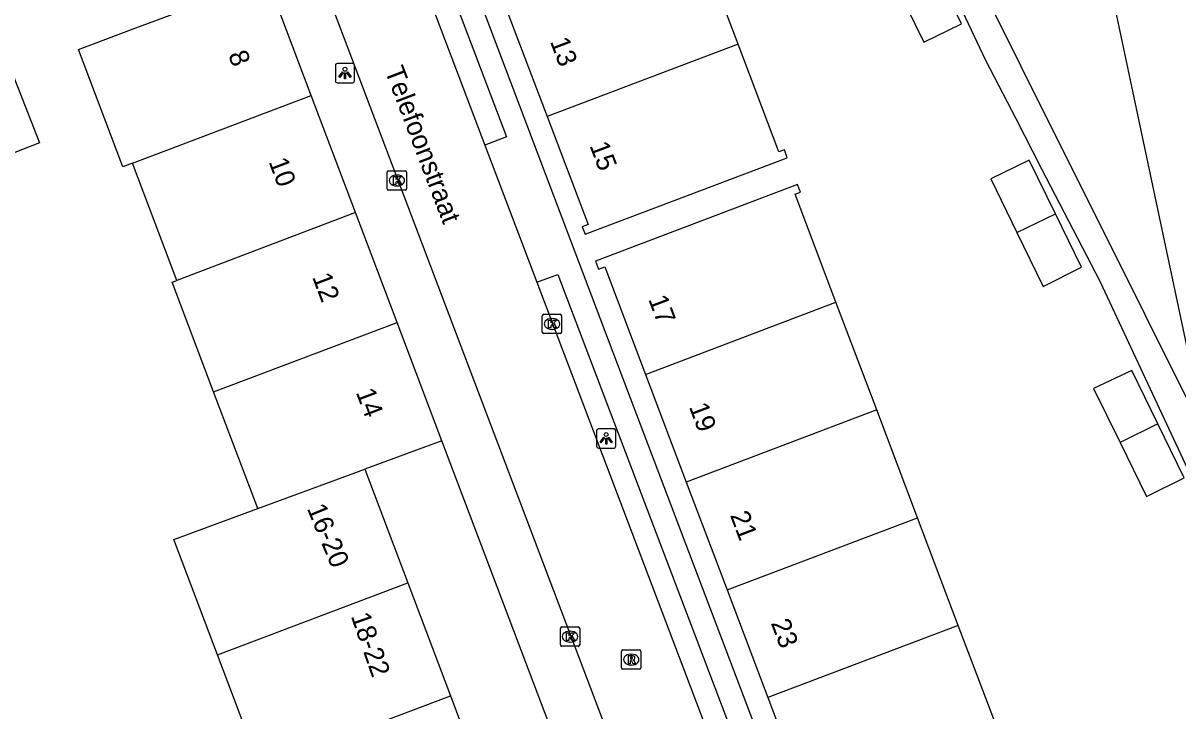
# Model space of a CAD drawing. Extents: x 162990 to 165007, y 383433 to 384336.
# Drawn here: x 163901.5 to 163961.2, y 384040.4 to 384075.9 of the extents above; entities that cross this region are included whole.
import ezdxf

# ---------------------------------------------------------------- set-up
doc = ezdxf.new("R2010")
doc.units = 0
for name, color, linetype in [('IMGEO_Hek', 7, 'Continuous'), ('IMGEO_Kolk', 7, 'Continuous'), ('IMGEO_Lichtpunt', 7, 'Continuous'), ('IMGEO_Openbare_ruimte_label', 7, 'Continuous'), ('IMGEO_Pand', 7, 'Continuous'), ('IMGEO_Pand_nummerreeks', 7, 'Continuous'), ('IMGEO_Rijbaan_lokaal_open', 7, 'Continuous'), ('IMGEO_Rioolput', 7, 'Continuous'), ('IMGEO_Voetpad_open', 7, 'Continuous')]:
    doc.layers.add(name, color=color, linetype=linetype)

msp = doc.modelspace()

# ---------------------------------------------------------------- linework, layer by layer
at = {"layer": 'IMGEO_Hek'}
msp.add_lwpolyline([(163985.795, 384057.378), (163986.191, 384055.501), (163965.916, 384048.055), (163946.672, 384086.586)], dxfattribs=at)
at = {"layer": 'IMGEO_Kolk'}
for p, q in [((163920.355, 384067.393), (163920.355, 384068.245)), ((163920.43, 384068.319), (163921.282, 384068.319)), ((163920.843, 384068.099), (163920.868, 384068.099)), ((163921.356, 384068.245), (163921.356, 384067.393)), ((163920.866, 384067.539), (163920.841, 384067.539)), ((163921.282, 384067.319), (163920.43, 384067.319)), ((163928.363, 384059.986), (163928.363, 384060.838)), ((163928.438, 384060.912), (163929.29, 384060.912)), ((163928.851, 384060.692), (163928.876, 384060.692)), ((163929.364, 384060.838), (163929.364, 384059.986)), ((163929.29, 384059.912), (163928.438, 384059.912)), ((163928.874, 384060.132), (163928.849, 384060.132)), ((163929.298, 384043.837), (163929.298, 384044.689)), ((163929.373, 384044.763), (163930.225, 384044.763)), ((163929.786, 384044.543), (163929.811, 384044.543)), ((163930.299, 384044.689), (163930.299, 384043.837)), ((163930.225, 384043.763), (163929.373, 384043.763)), ((163929.809, 384043.983), (163929.784, 384043.983))]:
    msp.add_line(p, q, dxfattribs=at)
for points in [[(163920.355, 384067.393), (163920.355, 384068.245)], [(163920.43, 384068.319), (163921.282, 384068.319)], [(163921.356, 384068.245), (163921.356, 384067.393)], [(163920.676, 384068.019), (163920.799, 384068.019), (163920.799, 384067.868), (163920.929, 384068.019), (163921.093, 384068.019), (163920.947, 384067.868), (163921.1, 384067.619), (163920.948, 384067.619), (163920.863, 384067.783), (163920.799, 384067.716), (163920.799, 384067.619), (163920.676, 384067.619), (163920.676, 384068.019)], [(163921.282, 384067.319), (163920.43, 384067.319)], [(163928.363, 384059.986), (163928.363, 384060.838)], [(163928.438, 384060.912), (163929.29, 384060.912)], [(163928.684, 384060.612), (163928.807, 384060.612), (163928.807, 384060.461), (163928.937, 384060.612), (163929.101, 384060.612), (163928.955, 384060.461), (163929.108, 384060.212), (163928.956, 384060.212), (163928.871, 384060.376), (163928.807, 384060.309), (163928.807, 384060.212), (163928.684, 384060.212), (163928.684, 384060.612)], [(163929.364, 384060.838), (163929.364, 384059.986)], [(163929.29, 384059.912), (163928.438, 384059.912)], [(163929.298, 384043.837), (163929.298, 384044.689)], [(163929.373, 384044.763), (163930.225, 384044.763)], [(163929.619, 384044.463), (163929.742, 384044.463), (163929.742, 384044.312), (163929.872, 384044.463), (163930.036, 384044.463), (163929.89, 384044.312), (163930.043, 384044.063), (163929.891, 384044.063), (163929.806, 384044.227), (163929.742, 384044.16), (163929.742, 384044.063), (163929.619, 384044.063), (163929.619, 384044.463)], [(163930.299, 384044.689), (163930.299, 384043.837)], [(163930.225, 384043.763), (163929.373, 384043.763)]]:
    msp.add_lwpolyline(points, dxfattribs=at)
for centre, start, end in [((163920.432, 384068.243), 91.55205, 178.44795), ((163920.432, 384068.243), 91.55205, 178.44795), ((163921.28, 384068.243), 1.55205, 88.44795), ((163921.28, 384068.243), 1.55205, 88.44795), ((163920.432, 384067.395), 181.55205, 268.44795), ((163920.432, 384067.395), 181.55205, 268.44795), ((163921.28, 384067.395), 271.55205, 358.44795), ((163921.28, 384067.395), 271.55205, 358.44795), ((163928.44, 384060.836), 91.55205, 178.44795), ((163928.44, 384060.836), 91.55205, 178.44795), ((163929.288, 384060.836), 1.55205, 88.44795), ((163929.288, 384060.836), 1.55205, 88.44795), ((163928.44, 384059.988), 181.55205, 268.44795), ((163928.44, 384059.988), 181.55205, 268.44795), ((163929.288, 384059.988), 271.55205, 358.44795), ((163929.288, 384059.988), 271.55205, 358.44795), ((163929.375, 384044.687), 91.55205, 178.44795), ((163929.375, 384044.687), 91.55205, 178.44795), ((163930.223, 384044.687), 1.55205, 88.44795), ((163930.223, 384044.687), 1.55205, 88.44795), ((163929.375, 384043.839), 181.55205, 268.44795), ((163929.375, 384043.839), 181.55205, 268.44795), ((163930.223, 384043.839), 271.55205, 358.44795), ((163930.223, 384043.839), 271.55205, 358.44795)]:
    msp.add_arc(centre, 0.0765, start, end, dxfattribs=at)
for centre, major_axis, ratio, start_param, end_param in [((163920.842, 384067.819), (-0.387, 0.002), 0.722429, 4.712389, 7.853982), ((163920.867, 384067.819), (-0.39, 0.002), 0.717154, 1.570796, 4.712389), ((163928.85, 384060.412), (-0.387, 0.002), 0.722429, 4.712389, 7.853982), ((163928.875, 384060.412), (-0.39, 0.002), 0.717154, 1.570796, 4.712389), ((163929.785, 384044.263), (-0.387, 0.002), 0.722429, 4.712389, 7.853982), ((163929.81, 384044.263), (-0.39, 0.002), 0.717154, 1.570796, 4.712389)]:
    msp.add_ellipse(centre, major_axis=major_axis, ratio=ratio, start_param=start_param, end_param=end_param, dxfattribs=at)
at = {"layer": 'IMGEO_Lichtpunt'}
for p, q in [((163917.676, 384073.768), (163917.676, 384072.961)), ((163917.676, 384073.768), (163917.676, 384072.961)), ((163918.578, 384073.863), (163917.77, 384073.863)), ((163918.578, 384073.863), (163917.77, 384073.863)), ((163918.672, 384072.961), (163918.672, 384073.768)), ((163918.672, 384072.961), (163918.672, 384073.768)), ((163917.77, 384072.867), (163918.578, 384072.867)), ((163917.77, 384072.867), (163918.578, 384072.867)), ((163932.071, 384054.997), (163931.263, 384054.997)), ((163932.071, 384054.997), (163931.263, 384054.997)), ((163931.169, 384054.902), (163931.169, 384054.095)), ((163931.169, 384054.902), (163931.169, 384054.095)), ((163932.165, 384054.095), (163932.165, 384054.902)), ((163932.165, 384054.095), (163932.165, 384054.902)), ((163931.263, 384054.001), (163932.071, 384054.001)), ((163931.263, 384054.001), (163932.071, 384054.001))]:
    msp.add_line(p, q, dxfattribs=at)
for points in [[(163918.05, 384073.432), (163918.089, 384073.404), (163917.901, 384073.142), (163917.863, 384073.169), (163918.05, 384073.432)], [(163918.152, 384073.384), (163918.199, 384073.384), (163918.199, 384073.062), (163918.152, 384073.062), (163918.152, 384073.384)], [(163918.262, 384073.404), (163918.3, 384073.431), (163918.487, 384073.169), (163918.448, 384073.141), (163918.262, 384073.404)], [(163931.543, 384054.566), (163931.582, 384054.538), (163931.394, 384054.276), (163931.356, 384054.303), (163931.543, 384054.566)], [(163931.645, 384054.518), (163931.692, 384054.518), (163931.692, 384054.196), (163931.645, 384054.196), (163931.645, 384054.518)], [(163931.755, 384054.538), (163931.793, 384054.565), (163931.98, 384054.303), (163931.941, 384054.275), (163931.755, 384054.538)]]:
    msp.add_lwpolyline(points, dxfattribs=at)
for centre in [(163918.175, 384073.566), (163931.668, 384054.7)]:
    msp.add_circle(centre, 0.0994, dxfattribs=at)
for centre, start, end in [((163917.77, 384073.768), 90, 180), ((163917.77, 384073.768), 90, 180), ((163918.578, 384073.768), 0, 90), ((163918.578, 384073.768), 0, 90), ((163917.77, 384072.961), 180, 270), ((163917.77, 384072.961), 180, 270), ((163918.578, 384072.961), 270, 0), ((163918.578, 384072.961), 270, 360), ((163931.263, 384054.902), 90, 180), ((163931.263, 384054.902), 90, 180), ((163932.071, 384054.902), 0, 90), ((163932.071, 384054.902), 0, 90), ((163931.263, 384054.095), 180, 270), ((163931.263, 384054.095), 180, 270), ((163932.071, 384054.095), 270, 0), ((163932.071, 384054.095), 270, 360)]:
    msp.add_arc(centre, 0.0946, start, end, dxfattribs=at)
at = {"layer": 'IMGEO_Pand'}
for points in [[(163938.476, 384074.865), (163936.363, 384080.435)], [(163946.718, 384077.747), (163948.072, 384074.968), (163950.019, 384075.919), (163948.676, 384078.701)], [(163907.195, 384068.723), (163906.691, 384068.532), (163904.402, 384074.579), (163907.369, 384075.702), (163909.473, 384076.476), (163914.165, 384078.201)], [(163916.429, 384072.218), (163914.165, 384078.201)], [(163926.508, 384076.692), (163928.624, 384071.122)], [(163928.624, 384071.122), (163930.739, 384065.553), (163930.431, 384065.432), (163930.579, 384065.046), (163941.021, 384068.999), (163940.869, 384069.402), (163940.588, 384069.295), (163938.476, 384074.865)], [(163938.476, 384074.865), (163928.624, 384071.122)], [(163898.413, 384072.151), (163901.071, 384073.163), (163902.393, 384069.759), (163899.742, 384068.729), (163898.413, 384072.151)], [(163907.195, 384068.723), (163916.429, 384072.218)], [(163918.72, 384066.164), (163916.429, 384072.218)], [(163909.49, 384062.657), (163907.195, 384068.723)], [(163954.874, 384066.095), (163953.517, 384068.875), (163951.528, 384067.911), (163952.886, 384065.126)], [(163943.537, 384061.532), (163941.424, 384067.112), (163941.705, 384067.219), (163941.553, 384067.621), (163931.112, 384063.649), (163931.262, 384063.247), (163931.591, 384063.369), (163933.698, 384057.806)], [(163918.72, 384066.164), (163909.49, 384062.657)], [(163920.867, 384060.492), (163918.72, 384066.164)], [(163952.886, 384065.126), (163954.243, 384062.34), (163956.217, 384063.342), (163954.874, 384066.095)], [(163952.886, 384065.126), (163954.874, 384066.095)], [(163911.386, 384056.903), (163909.242, 384062.567), (163909.49, 384062.657)], [(163933.698, 384057.806), (163943.537, 384061.532)], [(163945.643, 384055.968), (163943.537, 384061.532)], [(163911.386, 384056.903), (163920.867, 384060.492)], [(163923.18, 384054.38), (163920.867, 384060.492)], [(163960.168, 384055.248), (163958.819, 384058.001), (163956.846, 384057.07), (163958.208, 384054.288)], [(163933.698, 384057.806), (163935.805, 384052.243)], [(163913.666, 384050.879), (163911.386, 384056.903)], [(163945.643, 384055.968), (163935.805, 384052.243)], [(163947.749, 384050.405), (163945.643, 384055.968)], [(163958.208, 384054.288), (163959.57, 384051.506), (163961.528, 384052.473), (163960.168, 384055.248)], [(163960.168, 384055.248), (163958.208, 384054.288)], [(163923.18, 384054.38), (163919.194, 384052.913)], [(163913.666, 384050.879), (163919.194, 384052.913)], [(163919.194, 384052.913), (163921.417, 384047.039)], [(163935.805, 384052.243), (163937.911, 384046.679)], [(163911.591, 384043.32), (163909.334, 384049.285), (163913.666, 384050.879)], [(163937.911, 384046.679), (163947.749, 384050.405)], [(163949.856, 384044.841), (163947.749, 384050.405)], [(163911.591, 384043.32), (163921.417, 384047.039)], [(163921.417, 384047.039), (163923.627, 384041.2)], [(163937.911, 384046.679), (163940.018, 384041.116)], [(163949.856, 384044.841), (163940.018, 384041.116)], [(163951.962, 384039.278), (163949.856, 384044.841)], [(163913.8, 384037.482), (163911.591, 384043.32)], [(163913.8, 384037.482), (163923.627, 384041.2)], [(163923.627, 384041.2), (163925.836, 384035.362), (163916.01, 384031.643), (163914.24, 384036.32), (163913.8, 384037.482)], [(163940.018, 384041.116), (163942.125, 384035.553)]]:
    msp.add_lwpolyline(points, dxfattribs=at)
at = {"layer": 'IMGEO_Rijbaan_lokaal_open'}
for points in [[(163909.585, 384111.313), (163925.404, 384069.644)], [(163909.453, 384098.047), (163932.403, 384037.527)], [(163925.404, 384069.644), (163928.089, 384062.572)], [(163928.089, 384062.572), (163943.363, 384022.339)]]:
    msp.add_lwpolyline(points, dxfattribs=at)
at = {"layer": 'IMGEO_Rioolput'}
for p, q in [((163932.457, 384042.65), (163932.457, 384043.502)), ((163932.532, 384043.576), (163933.384, 384043.576)), ((163932.945, 384043.356), (163932.97, 384043.356)), ((163933.458, 384043.502), (163933.458, 384042.65)), ((163933.384, 384042.576), (163932.532, 384042.576)), ((163932.968, 384042.796), (163932.943, 384042.796))]:
    msp.add_line(p, q, dxfattribs=at)
for points in [[(163932.457, 384042.65), (163932.457, 384043.502)], [(163932.532, 384043.576), (163933.384, 384043.576)], [(163933.046, 384043.274), (163932.794, 384043.276), (163932.794, 384042.876)], [(163932.972, 384043.195), (163932.918, 384043.195), (163932.918, 384043.114)], [(163932.918, 384043.114), (163932.97, 384043.114)], [(163933.458, 384043.502), (163933.458, 384042.65)], [(163933.384, 384042.576), (163932.532, 384042.576)], [(163932.794, 384042.876), (163932.918, 384042.876), (163932.918, 384043.038), (163932.929, 384043.038)], [(163932.976, 384043.009), (163933.047, 384042.876), (163933.187, 384042.876), (163933.122, 384043.002)]]:
    msp.add_lwpolyline(points, dxfattribs=at)
for centre, radius, start, end in [((163932.534, 384043.5), 0.0765, 91.55205, 178.44795), ((163932.534, 384043.5), 0.0765, 91.55205, 178.44795), ((163932.954, 384043.303), 0.19, 274.7715, 282.96867), ((163932.978, 384043.099), 0.0964, 77.00612, 93.18647), ((163932.992, 384043.156), 0.0378, 276.66336, 79.67722), ((163933.045, 384043.164), 0.109, 350.36119, 89.41601), ((163933.043, 384043.164), 0.112, 277.58423, 350.98172), ((163933.027, 384042.949), 0.108, 29.51342, 73.79051), ((163933.382, 384043.5), 0.0765, 1.55205, 88.44795), ((163933.382, 384043.5), 0.0765, 1.55205, 88.44795), ((163932.534, 384042.652), 0.0765, 181.55205, 268.44795), ((163932.534, 384042.652), 0.0765, 181.55205, 268.44795), ((163932.928, 384042.985), 0.0533, 26.02933, 88.69889), ((163933.382, 384042.652), 0.0765, 271.55205, 358.44795), ((163933.382, 384042.652), 0.0765, 271.55205, 358.44795)]:
    msp.add_arc(centre, radius, start, end, dxfattribs=at)
for centre, major_axis, ratio, start_param, end_param in [((163932.944, 384043.076), (-0.387, 0.002), 0.722429, 4.712389, 7.853982), ((163932.969, 384043.076), (-0.39, 0.002), 0.717154, 1.570796, 4.712389)]:
    msp.add_ellipse(centre, major_axis=major_axis, ratio=ratio, start_param=start_param, end_param=end_param, dxfattribs=at)
at = {"layer": 'IMGEO_Voetpad_open'}
for points in [[(163925.265, 384126.849), (163930.356, 384117.204), (163930.51, 384116.89), (163931.815, 384114.219), (163933.086, 384111.619), (163938.387, 384100.469), (163940.042, 384097.411), (163940.668, 384096.069), (163943.187, 384090.664), (163944.693, 384087.722), (163946.04, 384085.093), (163951.255, 384074.041), (163952.82, 384071.014), (163954.16, 384068.424), (163957.177, 384062.593), (163965.004, 384045.848), (163967.145, 384041.315), (163969.628, 384036.532), (163972.384, 384031.053), (163973.729, 384027.989)], [(163910.739, 384111.752), (163916.167, 384097.33), (163926.518, 384070.073), (163925.404, 384069.644)], [(163947.541, 384018.062), (163947.096, 384019.256), (163932.033, 384058.943), (163917.32, 384097.768), (163911.891, 384112.19)], [(163955.483, 384088.354), (163961.943, 384057.906), (163966.026, 384049.513), (163985.795, 384057.378)], [(163985.795, 384057.378), (163986.191, 384055.501), (163965.916, 384048.055), (163946.672, 384086.586)], [(163928.089, 384062.572), (163929.171, 384062.968), (163944.456, 384022.755), (163943.363, 384022.339)], [(163930.377, 384035.386), (163923.18, 384054.38)]]:
    msp.add_lwpolyline(points, dxfattribs=at)

# ---------------------------------------------------------------- texts
at = {"layer": 'IMGEO_Openbare_ruimte_label'}
msp.add_text('Telefoonstraat', height=1, rotation=290.84426, dxfattribs=at).set_placement((163920.216, 384073.501))
at = {"layer": 'IMGEO_Pand_nummerreeks'}
for s, rotation, p in [('13', 290.79816, (163928.752, 384075.01)), ('8', 290.7294, (163912.128, 384074.317)), ('15', 290.79816, (163930.798, 384069.623)), ('10', 290.72903, (163914.219, 384068.792)), ('12', 290.7294, (163916.469, 384062.842)), ('17', 290.74086, (163933.829, 384061.693)), ('14', 290.7294, (163918.725, 384056.884)), ('19', 290.74086, (163935.933, 384056.138)), ('16-20', 292.62016, (163916.195, 384050.889)), ('21', 290.74086, (163938.054, 384050.536)), ('18-22', 289.25929, (163918.469, 384045.322)), ('23', 290.74086, (163940.161, 384044.973))]:
    msp.add_text(s, height=1, rotation=rotation, dxfattribs=at).set_placement(p)

doc.saveas('drawing.dxf')
